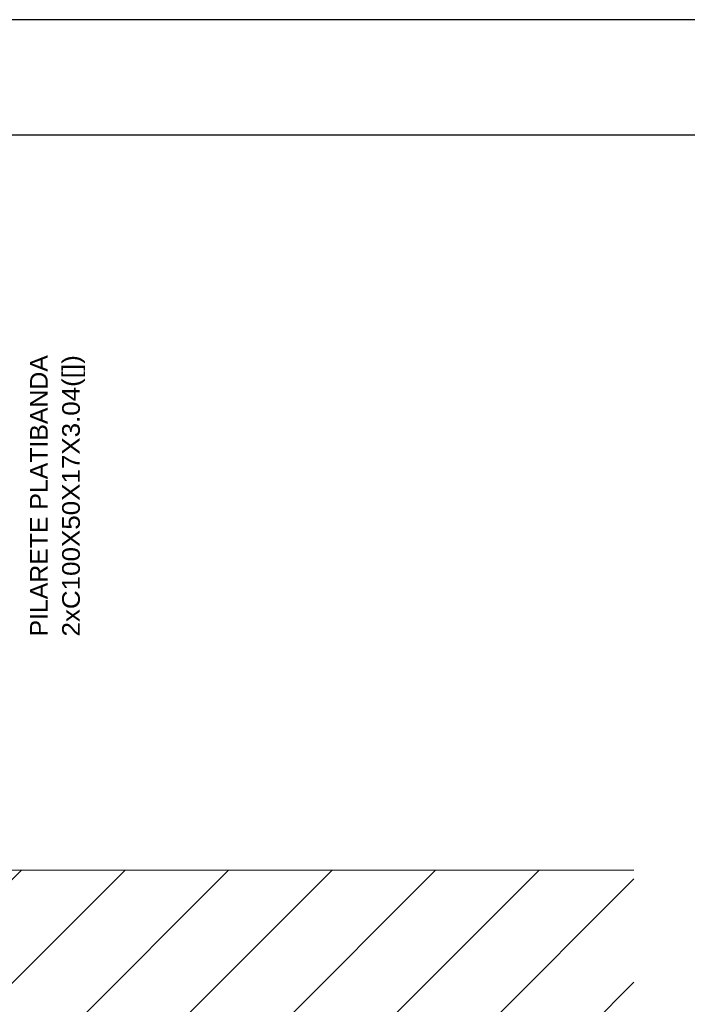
# Model space of a CAD drawing. Header units: millimetres. Extents: x 10 to 1250, y -62 to 528.
# Tile 454 of 656: x 449.32 to 455.12, y 519.36 to 527.91. Entities that reach past the tile are written whole.
import ezdxf
from ezdxf.enums import TextEntityAlignment as Align

# ---------------------------------------------------------------- set-up
doc = ezdxf.new("R2010")
doc.units = ezdxf.units.MM
doc.header["$LTSCALE"] = 0.05
doc.layers.add('FO-Vigas', color=7, linetype='Continuous', lineweight=5)
doc.layers.add('REFERENCIA_DAS_BARRAS', color=2, linetype='Continuous', lineweight=9)
doc.layers.add('FOLHA_PADRÃO', color=7, linetype='Continuous')
doc.styles.add('CYPETXT', font='arial.ttf', dxfattribs={"height": 0.2})

# ---------------------------------------------------------------- blocks, each defined once
blk = doc.blocks.new('A1EST. 1500')
at = {"layer": 'FOLHA_PADRÃO', "color": 1, "linetype": 'Continuous'}
blk.add_line((150.008, 59.4001), (0, 59.4001), dxfattribs=at)
at = {"layer": 'FOLHA_PADRÃO', "color": 6, "linetype": 'Continuous'}
blk.add_lwpolyline([(149, 58.4001), (149, 1), (1, 1), (1, 58.4001), (149, 58.4001)], dxfattribs=at)

msp = doc.modelspace()

# ---------------------------------------------------------------- hatches: boundary and pattern name
at = {"layer": 'FO-Vigas', "ltscale": 0.05}
h = msp.add_hatch(dxfattribs=at)
h.set_pattern_fill('ANSI31', color=256, scale=0.2)
h.set_pattern_definition([(45, (638.8194, 53.5509), (-0.4490128, 0.4490128), [])])
h.paths.add_polyline_path([(454.6525, 520.5271), (449.2082, 520.5271), (449.2082, 520.4521), (449.1332, 520.4521), (449.1332, 517.6021), (449.2082, 517.6021), (449.2082, 517.4521), (449.1332, 517.4521), (449.1332, 514.2021), (449.2082, 514.2021), (449.2082, 514.0521), (449.1332, 514.0521), (449.1332, 507.1271), (454.6525, 507.1271)])
h.paths.add_polyline_path([(449.9647, 517.8778), (453.7749, 517.8778), (453.7749, 518.4803), (449.9647, 518.4803)], flags=24)

# ---------------------------------------------------------------- linework, layer by layer
msp.add_lwpolyline([(449.1332, 507.1271), (449.1332, 520.5271), (454.6525, 520.5271)], dxfattribs=at)

# ---------------------------------------------------------------- block references
msp.add_blockref('A1EST. 1500', (324.5774, 468.508))

# ---------------------------------------------------------------- texts
at = {"layer": 'REFERENCIA_DAS_BARRAS', "style": 'CYPETXT'}
for s, width, p, p2 in [('PILARETE PLATIBANDA', 1.005145, (449.5655, 522.5556), (449.5655, 524.9968)), ('2xC100X50X17X3.04([])', 1.051325, (449.8444, 522.5556), (449.8444, 524.9968))]:
    msp.add_text(s, height=0.153333, rotation=90, dxfattribs=dict(at, width=width)).set_placement(p, p2, align=Align.FIT)

doc.saveas('drawing.dxf')
